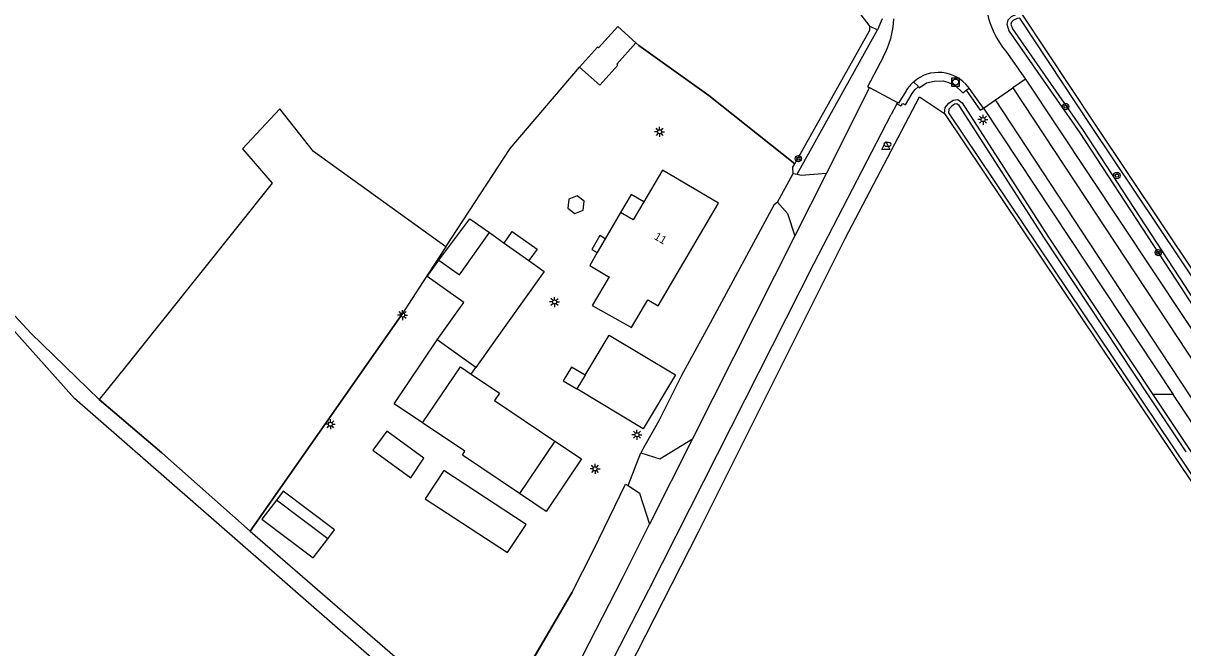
# Model space of a CAD drawing. Extents: x 136000 to 141014, y 402000 to 403500.
# Drawn here: x 140006.2 to 140151.1, y 402968.3 to 403046.4 of the extents above; entities that cross this region are included whole.
import ezdxf

# ---------------------------------------------------------------- set-up
doc = ezdxf.new("R2010")
doc.units = 0
for name, color, linetype in [('gg-afsc-erfafscheiding', 7, 'Continuous'), ('gg-afsc-hekwerk', 7, 'Continuous'), ('gg-anno-huisnummerreeks BGT', 7, 'Continuous'), ('gg-bbg-bijgebouw', 7, 'Continuous'), ('gg-bbg-hoofdgebouw', 7, 'Continuous'), ('gg-bbg-luifel en loopbrug', 7, 'Continuous'), ('gg-bbg-overig bouwwerk', 7, 'Continuous'), ('gg-knt-bronhoudergrens', 7, 'Continuous'), ('gg-knt-verharding', 7, 'Continuous'), ('gg-knt-verharding nz', 7, 'Continuous'), ('gg-kntw-bovenkant insteek waterloop', 7, 'Continuous'), ('gg-kntw-waterlijn', 7, 'Continuous'), ('gt-grn-groengrens', 7, 'Continuous'), ('gt-grn-groengrens NZ', 7, 'Continuous'), ('gt-symb-boom', 7, 'Continuous'), ('gt-symb-brandkraan', 7, 'Continuous'), ('gt-symb-lichtmast', 7, 'Continuous'), ('gt-symb-rioolschacht', 7, 'Continuous'), ('gt-symb-waterafsluiter', 7, 'Continuous')]:
    doc.layers.add(name, color=color, linetype=linetype)

# ---------------------------------------------------------------- blocks, each defined once
blk = doc.blocks.new('gt0-BOOM')
at = {"layer": 'gt-symb-boom'}
for radius in [0.4, 0.2]:
    blk.add_circle((0, 0), radius, dxfattribs=at)
blk = doc.blocks.new('gt0-LMAST')
at = {"layer": 'gt-symb-lichtmast'}
for p, q in [((-0.18, 0.17), (-0.45, 0.44)), ((0, 0.25), (0, 0.62)), ((0.17, 0.17), (0.44, 0.44)), ((-0.25, 0), (-0.63, 0)), ((-0.18, -0.18), (-0.45, -0.45)), ((0, -0.25), (0, -0.63)), ((0.44, -0.45), (0.17, -0.18)), ((0.25, 0), (0.62, 0))]:
    blk.add_line(p, q, dxfattribs=at)
blk.add_circle((0, 0), 0.25, dxfattribs=at)
blk = doc.blocks.new('gt0-RS')
at = {"layer": 'gt-symb-rioolschacht'}
blk.add_lwpolyline([(-0.5, -0.5), (0.5, -0.5), (0.5, 0.5), (-0.5, 0.5)], close=True, dxfattribs=at)
blk.add_circle((0, 0), 0.375, dxfattribs=at)
blk = doc.blocks.new('gt0-WAFSL')
at = {"layer": 'gt-symb-waterafsluiter'}
for p, q in [((-0.5, -0.33), (0, 0.67)), ((0, 0.67), (0.5, -0.33)), ((0.5, -0.33), (-0.5, -0.33))]:
    blk.add_line(p, q, dxfattribs=at)
blk = doc.blocks.new('gt0-BR')
at = {"layer": 'gt-symb-brandkraan'}
for centre, radius, start, end in [((-0.24, 0), 0.206, 107.5669, 252.4331), ((0.6, -2.66), 3, 106.892, 107.5669), ((0, -0.69), 0.938, 73.108, 106.892), ((-0.6, -2.66), 3, 72.4331, 73.108), ((0.24, 0), 0.206, 287.567, 72.4331), ((0.6, 2.66), 3, 252.4331, 253.108), ((0, 0.69), 0.938, 253.108, 286.8921), ((-0.6, 2.66), 3, 286.8921, 287.567)]:
    blk.add_arc(centre, radius, start, end, dxfattribs=at)

msp = doc.modelspace()

# ---------------------------------------------------------------- linework, layer by layer
at = {"layer": 'gg-afsc-erfafscheiding'}
for points in [[(140102.4, 403027.64), (140102.34, 403028.44), (140102.57, 403028.86)], [(140100.41, 403024.06), (140099.98, 403023.69), (140092.03, 403008.91), (140088.45, 403002.38), (140085.58, 402996.7), (140083.83, 402993.62), (140083.33, 402992.71)], [(140068.7, 402964.93), (140074.76, 402975.3), (140077.45, 402980.54), (140081.44, 402988.8), (140081.76, 402988.64)]]:
    msp.add_lwpolyline(points, dxfattribs=at)
at = {"layer": 'gg-afsc-hekwerk'}
for p, q in [((140083.08, 403043.64), (140082.72, 403043.97)), ((140083.08, 403043.64), (140091.84, 403037.38)), ((140091.84, 403037.38), (140102.57, 403028.86)), ((140034.55, 402982.91), (140053.39, 403009.87)), ((140034.55, 402982.91), (140064.79, 402956.74)), ((140074.76, 402975.3), (140077.45, 402980.54)), ((140074.76, 402975.3), (140068.7, 402964.93))]:
    msp.add_line(p, q, dxfattribs=at)
for points in [[(140102.57, 403028.86), (140111.95, 403045.56), (140111.94, 403046.02)], [(140015.67, 402999.36), (140023.49, 402992.71), (140034.55, 402982.91)]]:
    msp.add_lwpolyline(points, dxfattribs=at)
at = {"layer": 'gg-bbg-bijgebouw'}
for p, q in [((140064.43, 403020.24), (140066.26, 403018.94)), ((140066.26, 403018.94), (140069.36, 403016.74)), ((140062.73, 403003.38), (140057.89, 403006.83)), ((140076.39, 403002.42), (140075.36, 403000.7)), ((140072.62, 402994.18), (140068.21, 402987.62))]:
    msp.add_line(p, q, dxfattribs=at)
for points in [[(140082.72, 403043.97), (140080.46, 403046), (140078.08, 403043.33), (140077.94, 403043.45), (140075.7, 403040.94)], [(140082.72, 403043.97), (140080.34, 403041.3), (140080.47, 403041.19), (140078.23, 403038.68), (140075.7, 403040.94)], [(140058.11, 403016.8), (140060.69, 403014.97), (140064.43, 403020.24)], [(140057.89, 403006.83), (140061.22, 403011.52), (140059.24, 403012.93), (140058.94, 403013.14), (140056.66, 403014.77), (140058.11, 403016.8)], [(140069.36, 403016.74), (140071.26, 403015.39), (140066.07, 403008.08), (140062.73, 403003.38)], [(140076.39, 403002.42), (140079.38, 403007.42), (140087.68, 403002.46), (140083.66, 402995.73), (140075.36, 403000.7)], [(140056.08, 402996.45), (140060.8, 403003.46), (140062.14, 403002.55)], [(140062.14, 403002.55), (140065.69, 403000.17), (140065.08, 402999.26), (140072.62, 402994.18)], [(140068.21, 402987.62), (140061.05, 402992.44), (140061.36, 402992.9), (140056.08, 402996.45)]]:
    msp.add_lwpolyline(points, dxfattribs=at)
at = {"layer": 'gg-bbg-hoofdgebouw'}
for p, q in [((140080.83, 403022.74), (140078.91, 403019.47)), ((140078.91, 403019.47), (140077.9, 403017.74))]:
    msp.add_line(p, q, dxfattribs=at)
for points in [[(140077.9, 403017.74), (140076.96, 403016.12), (140079.27, 403014.77), (140079.38, 403014.7), (140077.29, 403011.14), (140082.17, 403008.38), (140084.22, 403011.86), (140084.6, 403011.64), (140085.53, 403011.09), (140093.06, 403023.91), (140086.04, 403028.04), (140083.72, 403024.08)], [(140083.72, 403024.08), (140082.4, 403021.83), (140080.83, 403022.74)]]:
    msp.add_lwpolyline(points, dxfattribs=at)
at = {"layer": 'gg-bbg-luifel en loopbrug'}
for p, q in [((140062.14, 403002.55), (140062.73, 403003.38)), ((140044.24, 402981.96), (140037.83, 402986.81))]:
    msp.add_line(p, q, dxfattribs=at)
for points in [[(140083.72, 403024.08), (140082.15, 403025), (140080.83, 403022.74)], [(140074.37, 403024.42), (140074.23, 403023.32), (140075.11, 403022.64), (140076.14, 403023.07), (140076.28, 403024.17), (140075.39, 403024.85), (140074.37, 403024.42)], [(140058.11, 403016.8), (140061.98, 403021.98), (140064.43, 403020.24)], [(140066.26, 403018.94), (140067.28, 403020.37), (140070.38, 403018.17), (140069.36, 403016.74)], [(140078.91, 403019.47), (140078.22, 403019.87), (140077.21, 403018.14), (140077.9, 403017.74)], [(140056.08, 402996.45), (140052.52, 402998.85), (140057.89, 403006.83)], [(140076.39, 403002.42), (140074.67, 403003.44), (140073.65, 403001.73), (140075.36, 403000.7)], [(140072.62, 402994.18), (140075.94, 402991.95), (140071.52, 402985.39), (140068.21, 402987.62)], [(140044.24, 402981.96), (140045.08, 402983.07), (140038.68, 402987.93), (140037.83, 402986.81)]]:
    msp.add_lwpolyline(points, dxfattribs=at)
at = {"layer": 'gg-bbg-overig bouwwerk'}
for points in [[(140049.86, 402993.05), (140054.6, 402989.58), (140056.26, 402992.04), (140051.61, 402995.44), (140049.86, 402993.05)], [(140069.01, 402983.75), (140058.73, 402990.5), (140056.42, 402986.98), (140066.7, 402980.23), (140069.01, 402983.75)], [(140037.83, 402986.81), (140036.02, 402984.42), (140042.42, 402979.57), (140044.24, 402981.96)]]:
    msp.add_lwpolyline(points, dxfattribs=at)
at = {"layer": 'gg-knt-bronhoudergrens'}
for p, q in [((140058.99, 403018.47), (140056.16, 403014.12)), ((140018.95, 403003.47), (140015.67, 402999.36))]:
    msp.add_line(p, q, dxfattribs=at)
for points in [[(140102.57, 403028.86), (140111.95, 403045.56), (140111.94, 403046.02)], [(140058.99, 403018.47), (140067.01, 403030.78), (140075.7, 403040.94)], [(140073.01, 402948.39), (140090.57, 402982.85), (140108.88, 403019.51), (140118.16, 403037.22), (140121.29, 403035.12)], [(140058.99, 403018.47), (140042.45, 403030.37), (140038.24, 403035.74), (140033.59, 403030.72), (140037.29, 403026.43), (140018.95, 403003.47)], [(140055.13, 402941.98), (140062.87, 402955.57), (140012.6, 402999.49), (139995.27, 403018.9)]]:
    msp.add_lwpolyline(points, dxfattribs=at)
at = {"layer": 'gg-knt-verharding'}
for p, q in [((140128.93, 403042.92), (140131.41, 403039.44)), ((140131.41, 403039.44), (140129.84, 403038.36)), ((140111.93, 403038.37), (140106.55, 403027.69)), ((140111.93, 403038.37), (140115.4, 403036.53)), ((140118.03, 403038.52), (140117.43, 403039.11)), ((140124.01, 403038.05), (140124.37, 403038.3)), ((140124.37, 403038.3), (140124.25, 403038.46)), ((140126.14, 403035.81), (140124.37, 403038.3)), ((140127.64, 403036.85), (140129.84, 403038.36)), ((140115.32, 403036.36), (140115.4, 403036.53)), ((140126.14, 403035.81), (140127.64, 403036.85)), ((140115.32, 403036.36), (140114.62, 403035.01)), ((140126.14, 403035.81), (140149.87, 403000)), ((140100.41, 403024.06), (140102.4, 403027.64)), ((140102.4, 403027.64), (140102.89, 403027.54)), ((140102.61, 403019.86), (140089.82, 402994.48)), ((140203.17, 402918.98), (140149.87, 403000)), ((140081.76, 402988.64), (140083.33, 402992.71)), ((140034.55, 402982.91), (140064.79, 402956.74))]:
    msp.add_line(p, q, dxfattribs=at)
for points in [[(140102.57, 403028.86), (140091.84, 403037.38), (140083.08, 403043.64), (140082.72, 403043.97)], [(140113.61, 403042.2), (140111.67, 403038.48), (140111.93, 403038.37)], [(140131.41, 403039.44), (140155.21, 403003.54), (140157.52, 403000)], [(140115.32, 403036.36), (140115.85, 403036.08), (140116.1, 403036.4), (140116.4, 403036.24), (140117.23, 403037.62), (140117.6, 403038.09), (140118.03, 403038.52)], [(140116.48, 403037.97), (140115.56, 403036.45), (140115.4, 403036.53)], [(140118.03, 403038.52), (140118.14, 403038.35), (140119.06, 403038.99), (140119.98, 403039.17), (140121.13, 403039.21), (140121.72, 403039.07), (140122.62, 403038.62), (140123.56, 403037.73), (140124.01, 403038.05)], [(140124.01, 403038.05), (140125.74, 403035.54), (140126.14, 403035.81)], [(140053.17, 402916.21), (140056.89, 402922.85), (140069.18, 402946.12), (140084.34, 402975.57), (140104.98, 403016.34), (140114.62, 403035.01)], [(140102.89, 403027.54), (140103.38, 403027.43), (140106.55, 403027.69)], [(140100.41, 403024.06), (140101.66, 403022.64), (140102.61, 403019.86)], [(140056.16, 403014.12), (140053.39, 403009.87), (140034.55, 402982.91)], [(140083.33, 402992.71), (140085.72, 402991.96), (140089.82, 402994.48)], [(140081.76, 402988.64), (140083.2, 402987.66), (140084.44, 402983.8)], [(140053.13, 402923.56), (140066.09, 402947.86), (140081.04, 402977.06), (140084.44, 402983.8)]]:
    msp.add_lwpolyline(points, dxfattribs=at)
for centre, radius, start, end in [((140137.6, 403050.03), 11.21, 165.0954, 219.3913), ((140104.18, 403047.44), 10.79, 330.9779, 357.4814), ((140120.54, 403035.56), 4.71, 37.9305, 131.2206), ((140120.51, 403035.58), 4.68, 131.1429, 149.404)]:
    msp.add_arc(centre, radius, start, end, dxfattribs=at)
at = {"layer": 'gg-knt-verharding nz'}
for p, q in [((140106.55, 403027.69), (140102.61, 403019.86)), ((140089.82, 402994.48), (140084.44, 402983.8))]:
    msp.add_line(p, q, dxfattribs=at)
for points in [[(140129.84, 403038.36), (140150.4, 403007.15), (140206.85, 402921.36)], [(140204.56, 402919.88), (140176.5, 402962.61), (140148.27, 403005.47), (140127.64, 403036.85)]]:
    msp.add_lwpolyline(points, dxfattribs=at)
at = {"layer": 'gg-kntw-bovenkant insteek waterloop'}
for p, q in [((140113.51, 403046.96), (140112.93, 403045.59)), ((140112.93, 403045.59), (140111.94, 403046.02))]:
    msp.add_line(p, q, dxfattribs=at)
for points in [[(140096.91, 403065.4), (140106.63, 403052.96), (140111.94, 403046.02)], [(140130.95, 403047.55), (140130.23, 403047.53), (140129.61, 403047.22), (140129.22, 403046.81), (140129.07, 403046.31), (140129.32, 403045.49), (140138.21, 403032.74), (140150.86, 403013.36), (140159.47, 403000)], [(140130.95, 403047.55), (140140.08, 403033.8), (140156.74, 403008.9), (140173.45, 402981.59), (140175.58, 402978.36)], [(140121.29, 403035.12), (140121.37, 403035.88), (140121.85, 403036.45), (140122.37, 403036.79), (140122.96, 403036.87), (140123.5, 403036.49), (140134.21, 403019.81), (140147.33, 403000)], [(140121.29, 403035.12), (140154.94, 402984.92), (140173.74, 402957.18), (140195.38, 402924.5), (140209.84, 402902.37), (140232.4, 402867.98), (140233.27, 402867.3)], [(140147.33, 403000), (140151.89, 402993.11), (140174.29, 402959.78), (140194.5, 402929.24), (140206.64, 402910.81)]]:
    msp.add_lwpolyline(points, dxfattribs=at)
at = {"layer": 'gg-kntw-waterlijn'}
for points in [[(140175.15, 402978.09), (140173.04, 402981.31), (140156.32, 403008.63), (140139.67, 403033.53), (140130.69, 403047.04), (140130.35, 403047.03), (140129.91, 403046.81), (140129.66, 403046.55), (140129.59, 403046.31), (140129.77, 403045.71), (140138.62, 403033.02), (140151.28, 403013.63), (140159.89, 403000.27), (140163.83, 402994.15), (140171.56, 402982.02), (140171.97, 402981.62), (140172.51, 402981.18), (140174.97, 402977.96)], [(140123.13, 403036.14), (140122.84, 403036.35), (140122.55, 403036.31), (140122.19, 403036.07), (140121.85, 403035.67), (140121.8, 403035.24), (140155.35, 402985.2)], [(140151.47, 402992.84), (140146.91, 402999.72), (140133.79, 403019.54), (140123.13, 403036.14)]]:
    msp.add_lwpolyline(points, dxfattribs=at)
at = {"layer": 'gt-grn-groengrens'}
for points in [[(140015.67, 402999.36), (140007.16, 403007.66), (139996.08, 403019.62)], [(140034.55, 402982.91), (140023.49, 402992.71), (140015.67, 402999.36)]]:
    msp.add_lwpolyline(points, dxfattribs=at)
at = {"layer": 'gt-grn-groengrens NZ'}
for p, q in [((140102.89, 403027.54), (140112.93, 403045.59)), ((140149.87, 403000), (140147.33, 403000))]:
    msp.add_line(p, q, dxfattribs=at)

# ---------------------------------------------------------------- block references
at = {"layer": 'gt-symb-boom'}
for p in [(140136.43, 403036), (140103.03, 403029.49), (140142.83, 403027.38), (140148, 403017.74)]:
    msp.add_blockref('gt0-BOOM', p, dxfattribs=at)
at = {"layer": 'gt-symb-brandkraan'}
msp.add_blockref('gt0-BR', (140114.16, 403031.28), dxfattribs=at)
at = {"layer": 'gt-symb-lichtmast'}
for p in [(140126.1, 403034.37), (140085.7, 403032.85), (140072.57, 403011.57), (140053.59, 403009.94), (140044.56, 402996.29), (140082.87, 402994.98), (140077.63, 402990.71)]:
    msp.add_blockref('gt0-LMAST', p, dxfattribs=at)
at = {"layer": 'gt-symb-rioolschacht'}
msp.add_blockref('gt0-RS', (140122.68, 403039.07), dxfattribs=at)
at = {"layer": 'gt-symb-waterafsluiter'}
msp.add_blockref('gt0-WAFSL', (140113.96, 403030.97), dxfattribs=at)

# ---------------------------------------------------------------- texts
at = {"layer": 'gg-anno-huisnummerreeks BGT'}
msp.add_text('11', height=1, rotation=329.6, dxfattribs=at).set_placement((140084.92, 403019.49))

doc.saveas('drawing.dxf')
